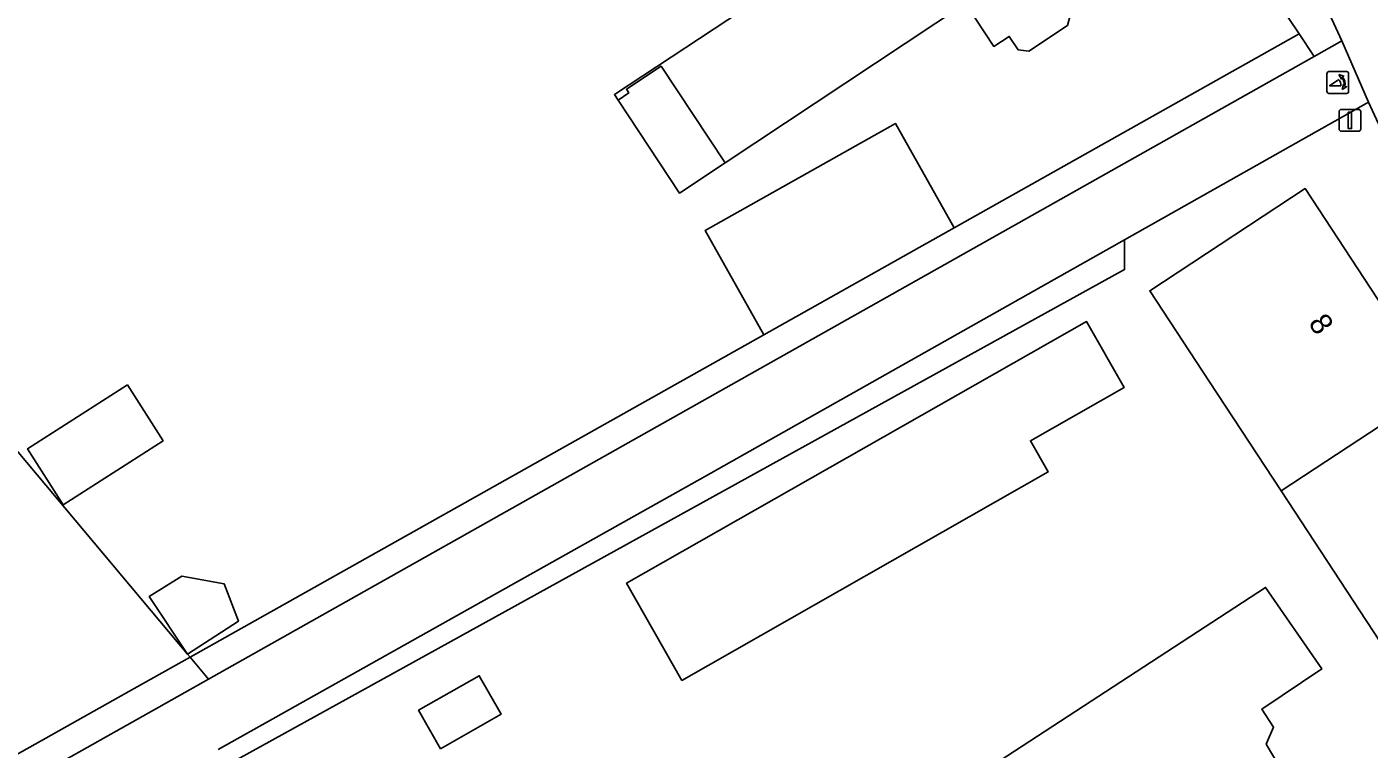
# Model space of a CAD drawing. Extents: x 157321 to 158827, y 386650 to 388532.
# Drawn here: x 157625 to 157686.5, y 387465.8 to 387498.8 of the extents above; entities that cross this region are included whole.
import ezdxf

# ---------------------------------------------------------------- set-up
doc = ezdxf.new("R2010")
doc.units = 0
for name, color, linetype in [('IMGEO_Afsluitpaal', 7, 'Continuous'), ('IMGEO_Fietspad_gesloten', 7, 'Continuous'), ('IMGEO_Groenvoorziening', 7, 'Continuous'), ('IMGEO_Pand', 7, 'Continuous'), ('IMGEO_Pand_nummerreeks', 7, 'Continuous'), ('IMGEO_Pand_overbouw', 7, 'Continuous'), ('IMGEO_Poller', 7, 'Continuous'), ('IMGEO_Rijbaan_lokaal_open', 7, 'Continuous'), ('IMGEO_Voetpad_open', 7, 'Continuous')]:
    doc.layers.add(name, color=color, linetype=linetype)

msp = doc.modelspace()

# ---------------------------------------------------------------- linework, layer by layer
at = {"layer": 'IMGEO_Afsluitpaal'}
for p, q in [((157685.212, 387495.044), (157686.002, 387495.044)), ((157686.002, 387495.044), (157685.212, 387495.044)), ((157685.112, 387494.144), (157685.112, 387494.944)), ((157685.112, 387494.944), (157685.112, 387494.144)), ((157686.102, 387494.944), (157686.102, 387494.144)), ((157686.102, 387494.144), (157686.102, 387494.944)), ((157686.002, 387494.044), (157685.212, 387494.044)), ((157685.212, 387494.044), (157686.002, 387494.044))]:
    msp.add_line(p, q, dxfattribs=at)
msp.add_lwpolyline([(157685.532, 387494.919), (157685.682, 387494.919), (157685.682, 387494.169), (157685.532, 387494.169), (157685.532, 387494.919)], dxfattribs=at)
for centre, start, end in [((157685.212, 387494.944), 90, 180), ((157685.212, 387494.944), 90, 180), ((157686.002, 387494.944), 0, 90), ((157686.002, 387494.944), 360, 90), ((157685.212, 387494.144), 180, 270), ((157685.212, 387494.144), 180, 270), ((157686.002, 387494.144), 270, 0), ((157686.002, 387494.144), 270, 0)]:
    msp.add_arc(centre, 0.1, start, end, dxfattribs=at)
at = {"layer": 'IMGEO_Fietspad_gesloten'}
for points in [[(157685.244, 387498.189), (157683.971, 387497.472)], [(157683.971, 387497.472), (157647.25, 387476.796), (157633.337, 387468.972)], [(157686.466, 387495.373), (157675.285, 387489.072)], [(157633.78, 387465.749), (157656.103, 387478.261), (157675.285, 387489.072)], [(157633.337, 387468.972), (157630.816, 387467.555), (157615.834, 387459.13)]]:
    msp.add_lwpolyline(points, dxfattribs=at)
at = {"layer": 'IMGEO_Groenvoorziening'}
for points in [[(157586.649, 387516.822), (157587.12, 387517.048), (157591.371, 387519.091), (157603.527, 387504.64), (157607.341, 387500), (157624.626, 387479.366), (157632.385, 387470.107)], [(157667.478, 387489.624), (157683.28, 387498.499)], [(157675.285, 387489.072), (157675.287, 387487.712), (157634.213, 387465.047)], [(157632.495, 387469.976), (157658.768, 387484.732)], [(157614.175, 387462.502), (157615.095, 387461.33), (157616.923, 387461.23), (157629.943, 387468.543), (157632.495, 387469.976)], [(157632.385, 387470.107), (157632.495, 387469.976)], [(157632.495, 387469.976), (157633.337, 387468.972)]]:
    msp.add_lwpolyline(points, dxfattribs=at)
at = {"layer": 'IMGEO_Pand'}
for points in [[(157671.843, 387508.868), (157676.106, 387502.429), (157672.379, 387499.961), (157672.794, 387499.337), (157672.682, 387498.892), (157670.899, 387497.711), (157670.413, 387497.773), (157670.005, 387498.389), (157669.307, 387497.927), (157668.006, 387499.892), (157656.992, 387492.601), (157654.067, 387497.021), (157652.474, 387495.967), (157652.585, 387495.8), (157652.092, 387495.473), (157651.926, 387495.723), (157658.419, 387500), (157664.993, 387504.33)], [(157658.768, 387484.732), (157656.085, 387489.51), (157664.795, 387494.402), (157667.478, 387489.624)], [(157682.46, 387477.582), (157679.184, 387482.571), (157676.439, 387486.75), (157683.557, 387491.425), (157689.578, 387482.257)], [(157667.478, 387489.624), (157658.768, 387484.732)], [(157655.014, 387468.913), (157652.486, 387473.358), (157673.549, 387485.336), (157675.266, 387482.316), (157670.978, 387479.878), (157671.788, 387478.452), (157655.014, 387468.913)], [(157629.627, 387482.434), (157631.262, 387479.872), (157626.687, 387476.954), (157625.052, 387479.516), (157629.627, 387482.434)], [(157689.578, 387482.257), (157695.599, 387473.09), (157691.42, 387470.346), (157688.481, 387468.415), (157682.46, 387477.582)], [(157689.578, 387482.257), (157682.46, 387477.582)], [(157632.385, 387470.107), (157630.627, 387472.746), (157632.114, 387473.69), (157634.053, 387473.34), (157634.713, 387471.621), (157632.385, 387470.107)], [(157670.681, 387456.055), (157669.525, 387458.001), (157666.439, 387463.196), (157681.745, 387473.168), (157684.318, 387469.436), (157681.567, 387467.595), (157682.109, 387466.767), (157681.772, 387465.993), (157682.928, 387464.047), (157670.681, 387456.055)], [(157643.965, 387465.787), (157646.738, 387467.364), (157645.735, 387469.127), (157642.962, 387467.55), (157643.965, 387465.787)]]:
    msp.add_lwpolyline(points, dxfattribs=at)
at = {"layer": 'IMGEO_Pand_overbouw'}
msp.add_lwpolyline([(157652.092, 387495.473), (157654.907, 387491.22), (157656.992, 387492.601), (157654.067, 387497.021), (157652.474, 387495.967), (157652.585, 387495.8)], close=True, dxfattribs=at)
at = {"layer": 'IMGEO_Poller'}
for p, q in [((157684.553, 387496.681), (157684.553, 387495.874)), ((157684.553, 387496.681), (157684.553, 387495.874)), ((157685.455, 387496.776), (157684.647, 387496.776)), ((157685.455, 387496.776), (157684.647, 387496.776)), ((157685.549, 387495.874), (157685.549, 387496.681)), ((157685.549, 387495.874), (157685.549, 387496.681)), ((157684.647, 387495.779), (157685.455, 387495.779)), ((157684.647, 387495.779), (157685.455, 387495.779))]:
    msp.add_line(p, q, dxfattribs=at)
for points in [[(157685.188, 387496.132), (157684.675, 387496.132), (157685.105, 387496.407)], [(157685.232, 387496.505), (157685.22, 387496.432), (157685.095, 387496.637)], [(157685.095, 387496.637), (157685.326, 387496.571), (157685.255, 387496.539)], [(157685.248, 387495.96), (157685.314, 387496.191), (157685.344, 387496.123)], [(157685.38, 387496.096), (157685.452, 387496.085), (157685.248, 387495.96)]]:
    msp.add_lwpolyline(points, dxfattribs=at)
for centre, radius, start, end in [((157684.647, 387496.681), 0.0946, 90, 180), ((157684.647, 387496.681), 0.0946, 90, 180), ((157684.86, 387496.182), 0.332, 351.32473, 42.4854), ((157684.874, 387496.192), 0.476, 351.75274, 41.16905), ((157684.874, 387496.192), 0.516, 349.35686, 42.29123), ((157685.455, 387496.681), 0.0946, 0, 90), ((157685.455, 387496.681), 0.0946, 0, 90), ((157684.647, 387495.874), 0.0946, 180, 270), ((157684.647, 387495.874), 0.0946, 180, 270), ((157685.455, 387495.874), 0.0946, 270, 0), ((157685.455, 387495.874), 0.0946, 270, 0)]:
    msp.add_arc(centre, radius, start, end, dxfattribs=at)
at = {"layer": 'IMGEO_Rijbaan_lokaal_open'}
for points in [[(157682.854, 387502.424), (157684.153, 387500.476), (157684.395, 387500), (157685.244, 387498.189)], [(157685.244, 387498.189), (157686.466, 387495.373)], [(157691.938, 387486.629), (157686.922, 387494.383), (157686.466, 387495.373)]]:
    msp.add_lwpolyline(points, dxfattribs=at)
at = {"layer": 'IMGEO_Voetpad_open'}
for points in [[(157683.28, 387498.499), (157682.27, 387500), (157668.661, 387520.225), (157668.072, 387519.813), (157664.817, 387524.172)], [(157683.971, 387497.472), (157683.28, 387498.499)]]:
    msp.add_lwpolyline(points, dxfattribs=at)

# ---------------------------------------------------------------- texts
at = {"layer": 'IMGEO_Pand_nummerreeks'}
msp.add_text('8', height=1, rotation=303.29437, dxfattribs=at).set_placement((157683.677, 387485.267))

doc.saveas('drawing.dxf')
